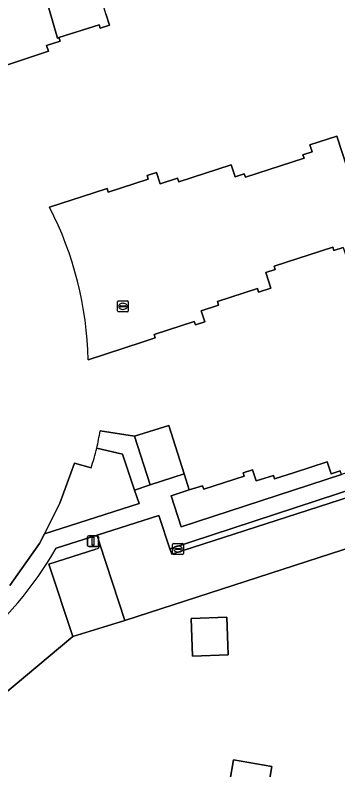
# Model space of a CAD drawing. Extents: x 159716 to 160783, y 383290 to 384031.
# Drawn here: x 159916 to 159945.8, y 383551 to 383620.7 of the extents above; entities that cross this region are included whole.
import ezdxf

# ---------------------------------------------------------------- set-up
doc = ezdxf.new("R2010")
doc.units = 0
for name, color, linetype in [('IMGEO_Erf', 7, 'Continuous'), ('IMGEO_Groenvoorziening', 7, 'Continuous'), ('IMGEO_Hek', 7, 'Continuous'), ('IMGEO_Kolk', 7, 'Continuous'), ('IMGEO_Lichtmast', 7, 'Continuous'), ('IMGEO_Pand', 7, 'Continuous'), ('IMGEO_Parkeervlak_open', 7, 'Continuous'), ('IMGEO_Rijbaan_lokaal_open', 7, 'Continuous'), ('IMGEO_Rioolput', 7, 'Continuous'), ('IMGEO_Voetpad_open', 7, 'Continuous')]:
    doc.layers.add(name, color=color, linetype=linetype)

msp = doc.modelspace()

# ---------------------------------------------------------------- linework, layer by layer
at = {"layer": 'IMGEO_Erf'}
for points in [[(159945.698, 383609.505), (159943.196, 383608.694), (159943.403, 383608.059), (159942.559, 383607.786), (159942.664, 383607.464), (159937.259, 383605.712), (159937.155, 383606.035), (159936.302, 383605.759), (159935.943, 383606.868), (159931.107, 383605.301), (159931.004, 383605.623), (159929.392, 383605.102), (159929.054, 383606.145), (159928.201, 383605.868), (159928.306, 383605.547), (159924.609, 383604.348), (159924.504, 383604.67), (159923.282, 383604.274), (159919.193, 383602.949)], [(159922.759, 383588.854), (159927.725, 383590.47), (159928.948, 383590.868), (159928.844, 383591.19), (159932.543, 383592.39), (159932.648, 383592.069), (159933.502, 383592.346), (159933.165, 383593.389), (159934.777, 383593.912), (159934.673, 383594.234), (159938.361, 383595.43), (159938.467, 383595.109), (159939.614, 383595.481), (159939.153, 383596.904), (159939.997, 383597.178), (159939.894, 383597.5), (159945.308, 383599.257), (159945.41, 383598.944), (159946.264, 383599.221), (159946.471, 383598.586), (159948.974, 383599.399), (159945.698, 383609.505)], [(159949.564, 383572.393), (159926.137, 383564.771), (159921.34, 383563.286), (159907.093, 383551.344), (159898.451, 383555.374), (159885.802, 383561.272), (159883.741, 383562.233), (159883.387, 383561.68)], [(159935.482, 383547.979), (159936.162, 383551.908), (159939.695, 383551.296), (159939.025, 383547.365)]]:
    msp.add_lwpolyline(points, dxfattribs=at)
msp.add_lwpolyline([(159932.39, 383561.466), (159932.255, 383564.966), (159935.531, 383565.093), (159935.666, 383561.592)], close=True, dxfattribs=at)
msp.add_arc((159890.646, 383588.228), 32.119, 1.1166, 27.27894, dxfattribs=at)
at = {"layer": 'IMGEO_Groenvoorziening'}
for points in [[(159927.039, 383576.826), (159925.941, 383580.128), (159923.549, 383580.692)], [(159923.028, 383578.86), (159921.497, 383579.298), (159920.164, 383575.604), (159918.722, 383572.786), (159927.454, 383575.578), (159927.039, 383576.826)], [(159923.84, 383571.833), (159923.589, 383572.671), (159919.799, 383571.462)], [(159921.34, 383563.286), (159919.136, 383569.972), (159923.466, 383571.378)], [(159901.251, 383556.098), (159901.044, 383556.633), (159898.451, 383555.374), (159907.093, 383551.344), (159921.34, 383563.286)]]:
    msp.add_lwpolyline(points, dxfattribs=at)
msp.add_lwpolyline([(159946.104, 383578.26), (159946, 383578.583), (159945.147, 383578.308), (159944.788, 383579.42), (159941.794, 383578.452), (159939.94, 383577.853), (159939.836, 383578.176), (159938.233, 383577.659), (159937.899, 383578.694), (159937.036, 383578.416), (159937.141, 383578.093), (159933.42, 383576.914), (159933.301, 383577.207), (159932.081, 383576.84), (159930.418, 383576.28), (159931.33, 383573.421)], close=True, dxfattribs=at)
for centre, radius, start, end in [((159903.382, 383585.437), 20.718, 341.49023, 346.75947), ((159923.414, 383571.802), 0.428, 277.04162, 4.11947), ((159890.106, 383588.431), 34.2, 289.01912, 330.25332)]:
    msp.add_arc(centre, radius, start, end, dxfattribs=at)
at = {"layer": 'IMGEO_Hek'}
msp.add_lwpolyline([(159883.741, 383562.233), (159907.093, 383551.344), (159921.34, 383563.286)], dxfattribs=at)
at = {"layer": 'IMGEO_Kolk'}
for p, q in [((159930.538, 383570.949), (159930.538, 383571.801)), ((159930.613, 383571.875), (159931.465, 383571.875)), ((159931.026, 383571.655), (159931.051, 383571.655)), ((159931.539, 383571.801), (159931.539, 383570.949)), ((159931.465, 383570.875), (159930.613, 383570.875)), ((159930.797, 383571.369), (159930.797, 383571.381)), ((159931.235, 383571.332), (159930.837, 383571.332)), ((159930.84, 383571.418), (159931.238, 383571.418)), ((159931.049, 383571.095), (159931.024, 383571.095)), ((159931.281, 383571.381), (159931.281, 383571.369))]:
    msp.add_line(p, q, dxfattribs=at)
for points in [[(159930.538, 383570.949), (159930.538, 383571.801)], [(159930.613, 383571.875), (159931.465, 383571.875)], [(159931.539, 383571.801), (159931.539, 383570.949)], [(159931.465, 383570.875), (159930.613, 383570.875)]]:
    msp.add_lwpolyline(points, dxfattribs=at)
for centre, radius, start, end in [((159930.615, 383571.799), 0.0765, 91.55205, 178.44795), ((159930.615, 383571.799), 0.0765, 91.55205, 178.44795), ((159931.463, 383571.799), 0.0765, 1.55205, 88.44795), ((159931.463, 383571.799), 0.0765, 1.55205, 88.44795), ((159930.615, 383570.951), 0.0765, 181.55205, 268.44795), ((159930.615, 383570.951), 0.0765, 181.55205, 268.44795), ((159930.837, 383571.378), 0.0403, 85.87752, 175.75265), ((159930.834, 383571.368), 0.0366, 178.93798, 274.71019), ((159931.238, 383571.375), 0.043, 264.86636, 352.45326), ((159931.242, 383571.38), 0.0386, 1.73085, 96.63898), ((159931.463, 383570.951), 0.0765, 271.55205, 358.44795), ((159931.463, 383570.951), 0.0765, 271.55205, 358.44795)]:
    msp.add_arc(centre, radius, start, end, dxfattribs=at)
for centre, major_axis, ratio, start_param, end_param in [((159931.025, 383571.375), (-0.387, 0.002), 0.722429, 4.712389, 7.853982), ((159931.05, 383571.375), (-0.39, 0.002), 0.717154, 1.570796, 4.712389)]:
    msp.add_ellipse(centre, major_axis=major_axis, ratio=ratio, start_param=start_param, end_param=end_param, dxfattribs=at)
at = {"layer": 'IMGEO_Lichtmast'}
for p, q in [((159922.71, 383571.696), (159922.71, 383572.496)), ((159922.71, 383572.496), (159922.71, 383571.696)), ((159922.81, 383572.596), (159923.6, 383572.596)), ((159923.6, 383572.596), (159922.81, 383572.596)), ((159923.7, 383572.496), (159923.7, 383571.696)), ((159923.7, 383571.696), (159923.7, 383572.496)), ((159923.6, 383571.596), (159922.81, 383571.596)), ((159922.81, 383571.596), (159923.6, 383571.596))]:
    msp.add_line(p, q, dxfattribs=at)
msp.add_lwpolyline([(159923.13, 383572.471), (159923.28, 383572.471), (159923.28, 383571.721), (159923.13, 383571.721), (159923.13, 383572.471)], dxfattribs=at)
for centre, start, end in [((159922.81, 383572.496), 90, 180), ((159922.81, 383572.496), 90, 180), ((159923.6, 383572.496), 0, 90), ((159923.6, 383572.496), 360, 90), ((159922.81, 383571.696), 180, 270), ((159922.81, 383571.696), 180, 270), ((159923.6, 383571.696), 270, 0), ((159923.6, 383571.696), 270, 0)]:
    msp.add_arc(centre, 0.1, start, end, dxfattribs=at)
at = {"layer": 'IMGEO_Pand'}
for points in [[(159924.395, 383620.801), (159924.731, 383619.753), (159923.875, 383619.479), (159923.771, 383619.803), (159920.058, 383618.607), (159920.165, 383618.28), (159918.927, 383617.876), (159919.09, 383617.37), (159909.572, 383614.175)], [(159919.193, 383602.949), (159923.282, 383604.274), (159924.504, 383604.67), (159924.609, 383604.348), (159928.306, 383605.547), (159928.201, 383605.868), (159929.054, 383606.145), (159929.392, 383605.102), (159931.004, 383605.623), (159931.107, 383605.301), (159935.943, 383606.868), (159936.302, 383605.759), (159937.155, 383606.035), (159937.259, 383605.712), (159942.664, 383607.464), (159942.559, 383607.786), (159943.403, 383608.059), (159943.196, 383608.694), (159945.698, 383609.505), (159948.974, 383599.399)], [(159946.264, 383599.221), (159945.41, 383598.944), (159945.308, 383599.257), (159939.894, 383597.5), (159939.997, 383597.178), (159939.153, 383596.904), (159939.614, 383595.481), (159938.467, 383595.109), (159938.361, 383595.43)], [(159938.361, 383595.43), (159934.673, 383594.234), (159934.777, 383593.912), (159933.165, 383593.389), (159933.502, 383592.346), (159932.648, 383592.069), (159932.543, 383592.39), (159928.844, 383591.19), (159928.948, 383590.868), (159927.725, 383590.47), (159922.759, 383588.854)], [(159923.861, 383582.292), (159927.043, 383581.785), (159930.188, 383582.779), (159931.608, 383578.312), (159932.081, 383576.84), (159933.301, 383577.207), (159933.42, 383576.914), (159937.141, 383578.093), (159937.036, 383578.416), (159937.899, 383578.694), (159938.233, 383577.659), (159939.836, 383578.176), (159939.94, 383577.853), (159941.794, 383578.452), (159944.788, 383579.42), (159945.147, 383578.308), (159946, 383578.583)], [(159915.53, 383567.993), (159918.263, 383571.889), (159918.722, 383572.786), (159920.164, 383575.604), (159921.497, 383579.298), (159923.028, 383578.86)]]:
    msp.add_lwpolyline(points, dxfattribs=at)
for points in [[(159928.491, 383577.298), (159931.608, 383578.312), (159930.188, 383582.779), (159927.043, 383581.785)], [(159932.39, 383561.466), (159935.666, 383561.592), (159935.531, 383565.093), (159932.255, 383564.966)], [(159935.482, 383547.979), (159939.025, 383547.365), (159939.695, 383551.296), (159936.162, 383551.908)]]:
    msp.add_lwpolyline(points, close=True, dxfattribs=at)
for centre, radius, start, end in [((159890.646, 383588.228), 32.119, 1.1166, 27.27894), ((159903.685, 383585.396), 20.414, 346.67749, 351.25409), ((159903.382, 383585.437), 20.718, 341.49023, 346.75947)]:
    msp.add_arc(centre, radius, start, end, dxfattribs=at)
at = {"layer": 'IMGEO_Parkeervlak_open'}
msp.add_lwpolyline([(159921.915, 383629.225), (159921.525, 383629.111), (159917.645, 383627.968), (159917.276, 383627.86), (159919.921, 383618.571), (159920.058, 383618.607), (159923.771, 383619.803), (159923.875, 383619.479), (159924.731, 383619.753), (159924.395, 383620.801)], close=True, dxfattribs=at)
msp.add_lwpolyline([(159923.466, 383571.378), (159919.136, 383569.972), (159921.34, 383563.286), (159926.137, 383564.771), (159923.84, 383571.833)], dxfattribs=at)
msp.add_arc((159923.414, 383571.802), 0.428, 277.04162, 4.11947, dxfattribs=at)
at = {"layer": 'IMGEO_Rijbaan_lokaal_open'}
for points in [[(159909.572, 383614.175), (159919.09, 383617.37), (159918.927, 383617.876), (159920.165, 383618.28), (159920.058, 383618.607), (159919.921, 383618.571), (159917.276, 383627.86)], [(159979.471, 383560.335), (160007.458, 383549.351), (160021.731, 383543.73), (160022.93, 383543.26), (160020.906, 383549.212), (159949.806, 383577.144), (159930.463, 383570.914), (159930.286, 383571.382), (159929.274, 383574.485), (159923.589, 383572.671), (159923.84, 383571.833), (159926.137, 383564.771), (159949.564, 383572.393)]]:
    msp.add_lwpolyline(points, dxfattribs=at)
msp.add_lwpolyline([(159960.462, 383573.47), (159957.675, 383574.548), (159949.684, 383577.769), (159930.286, 383571.382), (159930.463, 383570.914), (159949.806, 383577.144), (160020.906, 383549.212), (160020.702, 383549.88), (160015.802, 383551.776), (159998.529, 383558.531), (159996.648, 383559.269), (159990.633, 383561.63)], close=True, dxfattribs=at)
at = {"layer": 'IMGEO_Rioolput'}
for p, q in [((159925.462, 383593.366), (159925.462, 383594.218)), ((159925.537, 383594.292), (159926.389, 383594.292)), ((159925.95, 383594.072), (159925.975, 383594.072)), ((159926.463, 383594.218), (159926.463, 383593.366)), ((159926.389, 383593.292), (159925.537, 383593.292)), ((159925.721, 383593.786), (159925.721, 383593.798)), ((159926.159, 383593.749), (159925.761, 383593.749)), ((159925.764, 383593.835), (159926.162, 383593.835)), ((159925.973, 383593.512), (159925.948, 383593.512)), ((159926.205, 383593.798), (159926.205, 383593.786))]:
    msp.add_line(p, q, dxfattribs=at)
for points in [[(159925.462, 383593.366), (159925.462, 383594.218)], [(159925.537, 383594.292), (159926.389, 383594.292)], [(159926.463, 383594.218), (159926.463, 383593.366)], [(159926.389, 383593.292), (159925.537, 383593.292)]]:
    msp.add_lwpolyline(points, dxfattribs=at)
for centre, radius, start, end in [((159925.539, 383594.216), 0.0765, 91.55205, 178.44795), ((159925.539, 383594.216), 0.0765, 91.55205, 178.44795), ((159926.387, 383594.216), 0.0765, 1.55205, 88.44795), ((159926.387, 383594.216), 0.0765, 1.55205, 88.44795), ((159925.539, 383593.368), 0.0765, 181.55205, 268.44795), ((159925.539, 383593.368), 0.0765, 181.55205, 268.44795), ((159925.761, 383593.795), 0.0403, 85.87752, 175.75265), ((159925.758, 383593.785), 0.0366, 178.93798, 274.71019), ((159926.162, 383593.792), 0.043, 264.86636, 352.45326), ((159926.166, 383593.797), 0.0386, 1.73085, 96.63898), ((159926.387, 383593.368), 0.0765, 271.55205, 358.44795), ((159926.387, 383593.368), 0.0765, 271.55205, 358.44795)]:
    msp.add_arc(centre, radius, start, end, dxfattribs=at)
for centre, major_axis, ratio, start_param, end_param in [((159925.949, 383593.792), (-0.387, 0.002), 0.722429, 4.712389, 7.853982), ((159925.974, 383593.792), (-0.39, 0.002), 0.717154, 1.570796, 4.712389)]:
    msp.add_ellipse(centre, major_axis=major_axis, ratio=ratio, start_param=start_param, end_param=end_param, dxfattribs=at)
at = {"layer": 'IMGEO_Voetpad_open'}
for points in [[(159927.043, 383581.785), (159923.861, 383582.292)], [(159923.549, 383580.692), (159925.941, 383580.128), (159927.039, 383576.826), (159928.491, 383577.298), (159927.043, 383581.785)], [(159919.799, 383571.462), (159923.589, 383572.671), (159929.274, 383574.485), (159930.286, 383571.382), (159949.684, 383577.769), (159955.229, 383579.558), (159955.332, 383579.886), (159954.922, 383581.051), (159951.531, 383580.015), (159946.104, 383578.26), (159931.33, 383573.421), (159930.418, 383576.28), (159932.081, 383576.84), (159931.608, 383578.312), (159928.491, 383577.298), (159927.039, 383576.826), (159927.454, 383575.578), (159918.722, 383572.786), (159918.263, 383571.889), (159915.53, 383567.993)]]:
    msp.add_lwpolyline(points, dxfattribs=at)
for centre, radius, start, end in [((159903.685, 383585.396), 20.414, 346.67749, 351.25409), ((159890.106, 383588.431), 34.2, 289.01912, 330.25332)]:
    msp.add_arc(centre, radius, start, end, dxfattribs=at)

doc.saveas('drawing.dxf')
